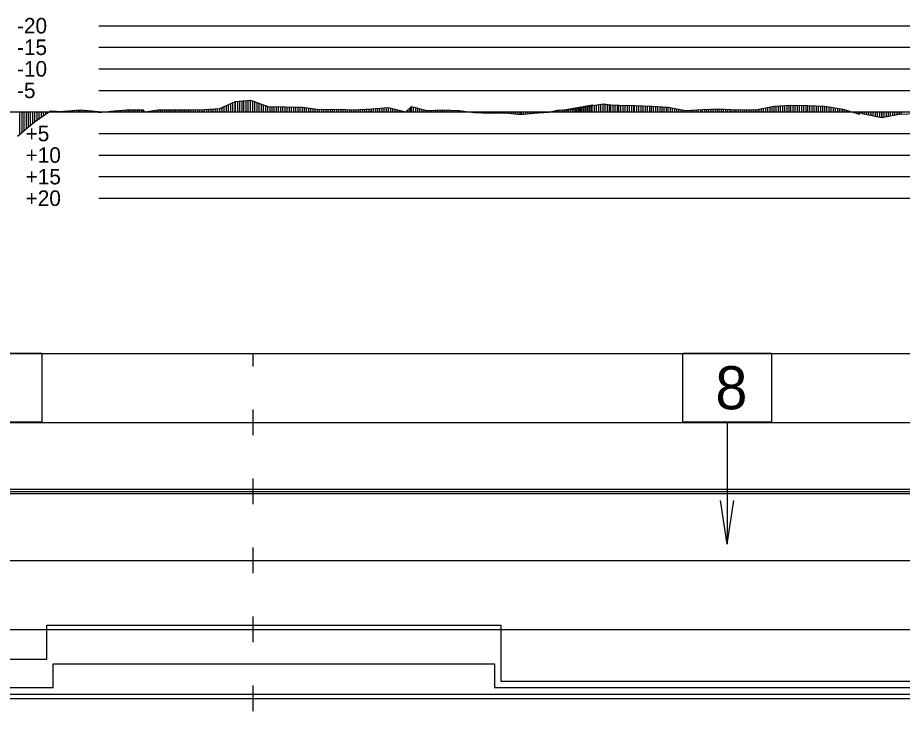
# Model space of a CAD drawing. Extents: x 2 to 10148, y 0 to 380.
# Drawn here: x 3672.6 to 3775.2, y 172.5 to 252.9 of the extents above; entities that cross this region are included whole.
import ezdxf

# ---------------------------------------------------------------- set-up
doc = ezdxf.new("R2010")
doc.units = 0
for name, color, linetype in [('POSUN_CARA', 7, 'Continuous'), ('POSUN_RASTR', 7, 'Continuous'), ('POSUN_TEXT', 7, 'Continuous'), ('RYCHL_A', 7, 'Continuous'), ('RYCHL_B', 7, 'Continuous'), ('RYCHL_C', 7, 'Continuous'), ('RYCHL_RASTR', 7, 'Continuous'), ('SLOUPEC', 7, 'Continuous')]:
    doc.layers.add(name, color=color, linetype=linetype)

msp = doc.modelspace()

# ---------------------------------------------------------------- linework, layer by layer
at = {"layer": 'POSUN_CARA'}
for p, q in [((3697.86, 243.22), (3699.6, 243.36)), ((3698.36, 242), (3698.36, 243.26)), ((3698.58, 243.28), (3698.58, 242)), ((3698.83, 242), (3698.83, 243.3)), ((3699.08, 242), (3699.08, 243.32)), ((3699.33, 242), (3699.33, 243.34)), ((3699.58, 242), (3699.58, 243.36)), ((3699.6, 243.36), (3701.6, 242.62)), ((3699.6, 242), (3699.6, 243.36)), ((3699.85, 242), (3699.85, 243.27)), ((3677.93, 242.1), (3679.81, 242.24)), ((3679.68, 242), (3679.68, 242.23)), ((3679.81, 242.24), (3681.17, 242.11)), ((3679.81, 242), (3679.81, 242.24)), ((3683.79, 242.14), (3685.22, 242.25)), ((3685.04, 242), (3685.04, 242.24)), ((3685.22, 242.25), (3687.11, 242.25)), ((3685.22, 242), (3685.22, 242.25)), ((3685.47, 242), (3685.47, 242.25)), ((3685.72, 242), (3685.72, 242.25)), ((3685.97, 242), (3685.97, 242.25)), ((3686.22, 242), (3686.22, 242.25)), ((3686.47, 242), (3686.47, 242.25)), ((3686.72, 242), (3686.72, 242.25)), ((3686.97, 242), (3686.97, 242.25)), ((3687.11, 242.25), (3687.3, 242)), ((3687.11, 242), (3687.11, 242.25)), ((3687.3, 242), (3688.89, 242.24)), ((3688.8, 242), (3688.8, 242.23)), ((3688.89, 242.24), (3690.69, 242.26)), ((3688.89, 242), (3688.89, 242.24)), ((3689.14, 242), (3689.14, 242.24)), ((3689.39, 242), (3689.39, 242.25)), ((3689.64, 242), (3689.64, 242.25)), ((3689.89, 242), (3689.89, 242.25)), ((3690.14, 242), (3690.14, 242.25)), ((3690.39, 242), (3690.39, 242.25)), ((3690.64, 242), (3690.64, 242.26)), ((3690.69, 242.26), (3692.47, 242.23)), ((3690.69, 242), (3690.69, 242.26)), ((3690.94, 242), (3690.94, 242.25)), ((3691.19, 242), (3691.19, 242.25)), ((3691.44, 242), (3691.44, 242.25)), ((3691.69, 242), (3691.69, 242.24)), ((3691.94, 242), (3691.94, 242.24)), ((3692.19, 242), (3692.19, 242.24)), ((3692.44, 242), (3692.44, 242.23)), ((3692.47, 242.23), (3694.26, 242.28)), ((3692.47, 242), (3692.47, 242.23)), ((3692.72, 242), (3692.72, 242.24)), ((3692.97, 242), (3692.97, 242.25)), ((3693.22, 242), (3693.22, 242.25)), ((3693.47, 242), (3693.47, 242.26)), ((3693.72, 242), (3693.72, 242.27)), ((3693.97, 242), (3693.97, 242.27)), ((3694.22, 242), (3694.22, 242.28)), ((3694.26, 242.28), (3696.04, 242.41)), ((3694.26, 242), (3694.26, 242.28)), ((3694.51, 242), (3694.51, 242.3)), ((3694.76, 242), (3694.76, 242.32)), ((3695.01, 242), (3695.01, 242.33)), ((3695.26, 242), (3695.26, 242.35)), ((3695.51, 242), (3695.51, 242.37)), ((3695.76, 242), (3695.76, 242.39)), ((3696.01, 242), (3696.01, 242.41)), ((3696.04, 242.41), (3697.86, 243.22)), ((3696.04, 242), (3696.04, 242.41)), ((3696.29, 242), (3696.29, 242.52)), ((3696.54, 242), (3696.54, 242.63)), ((3696.79, 242), (3696.79, 242.74)), ((3697.04, 242), (3697.04, 242.86)), ((3697.29, 242), (3697.29, 242.97)), ((3697.54, 242), (3697.54, 243.08)), ((3697.79, 242), (3697.79, 243.19)), ((3697.86, 242), (3697.86, 243.22)), ((3698.11, 242), (3698.11, 243.24)), ((3700.1, 242), (3700.1, 243.17)), ((3700.35, 242), (3700.35, 243.08)), ((3700.6, 242), (3700.6, 242.99)), ((3700.85, 242), (3700.85, 242.89)), ((3701.1, 242), (3701.1, 242.8)), ((3701.35, 242), (3701.35, 242.71)), ((3701.6, 242.62), (3703.6, 242.61)), ((3701.6, 242), (3701.6, 242.62)), ((3701.85, 242), (3701.85, 242.62)), ((3702.1, 242), (3702.1, 242.62)), ((3702.35, 242), (3702.35, 242.61)), ((3702.6, 242), (3702.6, 242.61)), ((3702.85, 242), (3702.85, 242.61)), ((3703.1, 242), (3703.1, 242.61)), ((3703.35, 242), (3703.35, 242.61)), ((3703.6, 242.61), (3705.6, 242.55)), ((3703.6, 242), (3703.6, 242.61)), ((3703.85, 242), (3703.85, 242.6)), ((3704.1, 242), (3704.1, 242.59)), ((3704.35, 242), (3704.35, 242.59)), ((3704.6, 242), (3704.6, 242.58)), ((3704.85, 242), (3704.85, 242.57)), ((3705.1, 242), (3705.1, 242.57)), ((3705.35, 242), (3705.35, 242.56)), ((3705.6, 242.55), (3707.6, 242.28)), ((3705.6, 242), (3705.6, 242.55)), ((3705.85, 242), (3705.85, 242.52)), ((3706.1, 242), (3706.1, 242.48)), ((3706.35, 242), (3706.35, 242.45)), ((3706.6, 242), (3706.6, 242.41)), ((3706.85, 242), (3706.85, 242.38)), ((3707.1, 242), (3707.1, 242.35)), ((3707.35, 242), (3707.35, 242.31)), ((3707.6, 242.28), (3709.6, 242.33)), ((3707.6, 242), (3707.6, 242.28)), ((3707.6, 242), (3707.6, 242.28)), ((3707.85, 242), (3707.85, 242.28)), ((3708.1, 242), (3708.1, 242.29)), ((3708.35, 242), (3708.35, 242.3)), ((3708.6, 242), (3708.6, 242.3)), ((3708.85, 242), (3708.85, 242.31)), ((3709.1, 242), (3709.1, 242.32)), ((3709.35, 242), (3709.35, 242.33)), ((3709.6, 242.33), (3711.6, 242.23)), ((3709.6, 242), (3709.6, 242.33)), ((3709.85, 242), (3709.85, 242.32)), ((3710.1, 242), (3710.1, 242.31)), ((3710.35, 242), (3710.35, 242.29)), ((3710.6, 242), (3710.6, 242.28)), ((3710.85, 242), (3710.85, 242.27)), ((3711.1, 242), (3711.1, 242.26)), ((3711.35, 242), (3711.35, 242.24)), ((3711.6, 242.23), (3713.61, 242.35)), ((3711.6, 242), (3711.6, 242.23)), ((3711.85, 242), (3711.85, 242.25)), ((3712.1, 242), (3712.1, 242.26)), ((3712.35, 242), (3712.35, 242.28)), ((3712.6, 242), (3712.6, 242.29)), ((3712.85, 242), (3712.85, 242.31)), ((3713.1, 242), (3713.1, 242.32)), ((3713.35, 242), (3713.35, 242.34)), ((3713.6, 242), (3713.6, 242.35)), ((3713.61, 242.35), (3715.61, 242.51)), ((3713.61, 242), (3713.61, 242.35)), ((3713.86, 242), (3713.86, 242.37)), ((3714.11, 242), (3714.11, 242.39)), ((3714.36, 242), (3714.36, 242.41)), ((3714.61, 242), (3714.61, 242.43)), ((3714.86, 242), (3714.86, 242.45)), ((3715.11, 242), (3715.11, 242.47)), ((3715.36, 242), (3715.36, 242.49)), ((3715.61, 242.51), (3717.62, 242)), ((3715.61, 242), (3715.61, 242.51)), ((3715.86, 242), (3715.86, 242.45)), ((3716.11, 242), (3716.11, 242.39)), ((3716.36, 242), (3716.36, 242.32)), ((3716.61, 242), (3716.61, 242.26)), ((3717.62, 242), (3718.25, 242.63)), ((3717.87, 242), (3717.87, 242.25)), ((3718.12, 242), (3718.12, 242.5)), ((3718.25, 242.63), (3720.09, 242.18)), ((3718.25, 242), (3718.25, 242.63)), ((3718.5, 242), (3718.5, 242.57)), ((3718.75, 242), (3718.75, 242.51)), ((3719, 242), (3719, 242.45)), ((3719.25, 242), (3719.25, 242.39)), ((3719.5, 242), (3719.5, 242.32)), ((3719.75, 242), (3719.75, 242.26)), ((3720.09, 242.18), (3721.9, 242.25)), ((3721.34, 242), (3721.34, 242.22)), ((3721.59, 242), (3721.59, 242.23)), ((3721.84, 242), (3721.84, 242.24)), ((3721.9, 242.25), (3723.74, 242.17)), ((3721.9, 242), (3721.9, 242.25)), ((3722.15, 242), (3722.15, 242.24)), ((3722.4, 242), (3722.4, 242.22)), ((3735.27, 242.22), (3737.42, 242.35)), ((3735.52, 242), (3735.52, 242.24)), ((3735.77, 242), (3735.77, 242.25)), ((3735.99, 242.22), (3740.49, 242.93)), ((3739.28, 242.79), (3735.99, 242.22)), ((3735.99, 242), (3735.99, 242.22)), ((3736.02, 242), (3736.02, 242.27)), ((3736.24, 242), (3736.24, 242.26)), ((3736.27, 242), (3736.27, 242.28)), ((3736.49, 242), (3736.49, 242.3)), ((3736.52, 242), (3736.52, 242.3)), ((3736.74, 242), (3736.74, 242.34)), ((3736.77, 242), (3736.77, 242.31)), ((3736.99, 242), (3736.99, 242.38)), ((3737.02, 242), (3737.02, 242.33)), ((3737.24, 242), (3737.24, 242.42)), ((3737.27, 242), (3737.27, 242.35)), ((3737.42, 242.35), (3739.23, 242.81)), ((3737.42, 242), (3737.42, 242.35)), ((3737.49, 242), (3737.49, 242.46)), ((3737.67, 242), (3737.67, 242.42)), ((3737.74, 242), (3737.74, 242.5)), ((3737.92, 242), (3737.92, 242.48)), ((3737.99, 242), (3737.99, 242.54)), ((3738.17, 242), (3738.17, 242.55)), ((3738.24, 242), (3738.24, 242.58)), ((3738.42, 242), (3738.42, 242.61)), ((3738.49, 242), (3738.49, 242.62)), ((3738.67, 242), (3738.67, 242.67)), ((3738.74, 242), (3738.74, 242.66)), ((3738.92, 242), (3738.92, 242.74)), ((3738.99, 242), (3738.99, 242.7)), ((3739.17, 242), (3739.17, 242.8)), ((3739.23, 242.81), (3739.28, 242.79)), ((3739.23, 242), (3739.23, 242.81)), ((3739.24, 242), (3739.24, 242.73)), ((3739.49, 242), (3739.49, 242.77)), ((3739.74, 242), (3739.74, 242.81)), ((3739.99, 242), (3739.99, 242.85)), ((3740.24, 242), (3740.24, 242.89)), ((3740.49, 242.93), (3741.4, 242.82)), ((3740.49, 242), (3740.49, 242.93)), ((3740.74, 242), (3740.74, 242.9)), ((3740.99, 242), (3740.99, 242.87)), ((3741.24, 242), (3741.24, 242.84)), ((3741.4, 242.82), (3742.32, 242.78)), ((3741.4, 242), (3741.4, 242.82)), ((3741.65, 242), (3741.65, 242.81)), ((3741.9, 242), (3741.9, 242.8)), ((3742.15, 242), (3742.15, 242.79)), ((3742.32, 242.78), (3744.15, 242.76)), ((3742.32, 242), (3742.32, 242.78)), ((3742.57, 242), (3742.57, 242.78)), ((3742.82, 242), (3742.82, 242.78)), ((3743.07, 242), (3743.07, 242.77)), ((3743.32, 242), (3743.32, 242.77)), ((3743.57, 242), (3743.57, 242.77)), ((3743.82, 242), (3743.82, 242.77)), ((3744.07, 242), (3744.07, 242.76)), ((3744.15, 242.76), (3746.1, 242.65)), ((3744.15, 242), (3744.15, 242.76)), ((3744.4, 242), (3744.4, 242.75)), ((3744.65, 242), (3744.65, 242.73)), ((3744.9, 242), (3744.9, 242.72)), ((3745.15, 242), (3745.15, 242.7)), ((3745.4, 242), (3745.4, 242.69)), ((3745.65, 242), (3745.65, 242.67)), ((3745.9, 242), (3745.9, 242.66)), ((3746.1, 242.65), (3748.05, 242.54)), ((3746.1, 242), (3746.1, 242.65)), ((3746.35, 242), (3746.35, 242.63)), ((3746.6, 242), (3746.6, 242.62)), ((3746.85, 242), (3746.85, 242.61)), ((3747.1, 242), (3747.1, 242.59)), ((3747.35, 242), (3747.35, 242.58)), ((3747.6, 242), (3747.6, 242.56)), ((3747.85, 242), (3747.85, 242.55)), ((3748.05, 242.54), (3750.07, 242.18)), ((3748.05, 242), (3748.05, 242.54)), ((3748.3, 242), (3748.3, 242.49)), ((3748.55, 242), (3748.55, 242.45)), ((3748.8, 242), (3748.8, 242.4)), ((3749.05, 242), (3749.05, 242.36)), ((3749.3, 242), (3749.3, 242.32)), ((3749.55, 242), (3749.55, 242.27)), ((3749.8, 242), (3749.8, 242.23)), ((3750.07, 242.18), (3752.03, 242.3)), ((3750.82, 242), (3750.82, 242.23)), ((3751.07, 242), (3751.07, 242.24)), ((3751.32, 242), (3751.32, 242.26)), ((3751.57, 242), (3751.57, 242.27)), ((3751.82, 242), (3751.82, 242.29)), ((3752.03, 242.3), (3753.98, 242.36)), ((3752.03, 242), (3752.03, 242.3)), ((3752.28, 242), (3752.28, 242.31)), ((3752.53, 242), (3752.53, 242.32)), ((3752.78, 242), (3752.78, 242.32)), ((3753.03, 242), (3753.03, 242.33)), ((3753.28, 242), (3753.28, 242.34)), ((3753.53, 242), (3753.53, 242.35)), ((3753.78, 242), (3753.78, 242.35)), ((3753.98, 242.36), (3755.94, 242.26)), ((3753.98, 242), (3753.98, 242.36)), ((3754.23, 242), (3754.23, 242.35)), ((3754.48, 242), (3754.48, 242.33)), ((3754.73, 242), (3754.73, 242.32)), ((3754.98, 242), (3754.98, 242.31)), ((3755.23, 242), (3755.23, 242.3)), ((3755.48, 242), (3755.48, 242.29)), ((3755.73, 242), (3755.73, 242.27)), ((3755.94, 242.26), (3758.37, 242.29)), ((3755.94, 242), (3755.94, 242.26)), ((3756.19, 242), (3756.19, 242.27)), ((3756.44, 242), (3756.44, 242.27)), ((3756.69, 242), (3756.69, 242.27)), ((3756.94, 242), (3756.94, 242.27)), ((3757.19, 242), (3757.19, 242.28)), ((3757.44, 242), (3757.44, 242.28)), ((3757.69, 242), (3757.69, 242.28)), ((3757.94, 242), (3757.94, 242.29)), ((3758.19, 242), (3758.19, 242.29)), ((3758.37, 242.29), (3760.34, 242.66)), ((3758.37, 242), (3758.37, 242.29)), ((3758.62, 242), (3758.62, 242.34)), ((3758.87, 242), (3758.87, 242.38)), ((3759.12, 242), (3759.12, 242.43)), ((3759.37, 242), (3759.37, 242.48)), ((3759.62, 242), (3759.62, 242.52)), ((3759.87, 242), (3759.87, 242.57)), ((3760.12, 242), (3760.12, 242.62)), ((3760.34, 242.66), (3762.29, 242.78)), ((3760.34, 242), (3760.34, 242.66)), ((3760.59, 242), (3760.59, 242.67)), ((3760.84, 242), (3760.84, 242.69)), ((3761.09, 242), (3761.09, 242.71)), ((3761.34, 242), (3761.34, 242.72)), ((3761.59, 242), (3761.59, 242.74)), ((3761.84, 242), (3761.84, 242.75)), ((3762.09, 242), (3762.09, 242.77)), ((3762.29, 242.78), (3764.25, 242.73)), ((3762.29, 242), (3762.29, 242.78)), ((3762.54, 242), (3762.54, 242.77)), ((3762.79, 242), (3762.79, 242.77)), ((3763.04, 242), (3763.04, 242.76)), ((3763.29, 242), (3763.29, 242.76)), ((3763.54, 242), (3763.54, 242.75)), ((3763.79, 242), (3763.79, 242.75)), ((3764.04, 242), (3764.04, 242.74)), ((3764.25, 242.73), (3766.22, 242.66)), ((3764.25, 242), (3764.25, 242.73)), ((3764.5, 242), (3764.5, 242.73)), ((3764.75, 242), (3764.75, 242.72)), ((3765, 242), (3765, 242.71)), ((3765.25, 242), (3765.25, 242.7)), ((3765.5, 242), (3765.5, 242.69)), ((3765.75, 242), (3765.75, 242.68)), ((3766, 242), (3766, 242.67)), ((3766.22, 242.66), (3768.3, 242.33)), ((3766.22, 242), (3766.22, 242.66)), ((3766.47, 242), (3766.47, 242.62)), ((3766.72, 242), (3766.72, 242.58)), ((3766.97, 242), (3766.97, 242.55)), ((3767.22, 242), (3767.22, 242.51)), ((3767.47, 242), (3767.47, 242.47)), ((3767.72, 242), (3767.72, 242.43)), ((3767.97, 242), (3767.97, 242.39)), ((3768.22, 242), (3768.22, 242.35)), ((3768.3, 242.33), (3770.25, 241.73)), ((3768.3, 242), (3768.3, 242.33)), ((3768.55, 242), (3768.55, 242.26)), ((3672.79, 242), (3672.79, 239.4)), ((3673.04, 242), (3673.04, 239.6)), ((3673.29, 242), (3673.29, 239.81)), ((3673.54, 242), (3673.54, 240.02)), ((3673.79, 242), (3673.79, 240.22)), ((3674.04, 242), (3674.04, 240.43)), ((3674.29, 242), (3674.29, 240.64)), ((3674.54, 240.84), (3676.39, 242.12)), ((3674.54, 242), (3674.54, 240.84)), ((3674.79, 242), (3674.79, 241.01)), ((3675.04, 242), (3675.04, 241.19)), ((3675.29, 242), (3675.29, 241.36)), ((3675.54, 242), (3675.54, 241.53)), ((3675.79, 242), (3675.79, 241.71)), ((3676.04, 242), (3676.04, 241.88)), ((3676.29, 242), (3676.29, 242.05)), ((3676.39, 242.12), (3677.76, 242.05)), ((3676.39, 242), (3676.39, 242.12)), ((3676.64, 242), (3676.64, 242.11)), ((3676.89, 242), (3676.89, 242.09)), ((3677.14, 242), (3677.14, 242.08)), ((3677.39, 242), (3677.39, 242.07)), ((3677.64, 242), (3677.64, 242.05)), ((3677.76, 242.05), (3677.85, 241.98)), ((3677.76, 242), (3677.76, 242.05)), ((3677.85, 241.98), (3677.93, 242.1)), ((3677.85, 242), (3677.85, 241.98)), ((3677.93, 242), (3677.93, 242.1)), ((3678.18, 242), (3678.18, 242.12)), ((3678.43, 242), (3678.43, 242.14)), ((3678.68, 242), (3678.68, 242.16)), ((3678.93, 242), (3678.93, 242.18)), ((3679.18, 242), (3679.18, 242.2)), ((3679.43, 242), (3679.43, 242.22)), ((3680.06, 242), (3680.06, 242.22)), ((3680.31, 242), (3680.31, 242.2)), ((3680.56, 242), (3680.56, 242.17)), ((3680.81, 242), (3680.81, 242.15)), ((3681.06, 242), (3681.06, 242.13)), ((3681.17, 242.11), (3681.9, 242.05)), ((3681.17, 242), (3681.17, 242.11)), ((3681.42, 242), (3681.42, 242.09)), ((3681.67, 242), (3681.67, 242.07)), ((3681.9, 242.05), (3681.98, 241.95)), ((3681.9, 242), (3681.9, 242.05)), ((3681.98, 241.95), (3683.79, 242.14)), ((3681.98, 242), (3681.98, 241.95)), ((3682.23, 242), (3682.23, 241.98)), ((3682.48, 242), (3682.48, 242)), ((3682.73, 242), (3682.73, 242.03)), ((3682.98, 242), (3682.98, 242.06)), ((3683.23, 242), (3683.23, 242.08)), ((3683.48, 242), (3683.48, 242.11)), ((3683.73, 242), (3683.73, 242.14)), ((3683.79, 242), (3683.79, 242.14)), ((3684.04, 242), (3684.04, 242.16)), ((3684.29, 242), (3684.29, 242.18)), ((3684.54, 242), (3684.54, 242.2)), ((3684.79, 242), (3684.79, 242.22)), ((3687.3, 242), (3687.3, 242)), ((3687.55, 242), (3687.55, 242.04)), ((3687.8, 242), (3687.8, 242.08)), ((3688.05, 242), (3688.05, 242.12)), ((3688.3, 242), (3688.3, 242.15)), ((3688.55, 242), (3688.55, 242.19)), ((3716.86, 242), (3716.86, 242.2)), ((3717.11, 242), (3717.11, 242.13)), ((3717.36, 242), (3717.36, 242.07)), ((3717.61, 242), (3717.61, 242.01)), ((3717.62, 242), (3717.62, 242)), ((3720, 242), (3720, 242.2)), ((3720.09, 242), (3720.09, 242.18)), ((3720.34, 242), (3720.34, 242.19)), ((3720.59, 242), (3720.59, 242.2)), ((3720.84, 242), (3720.84, 242.21)), ((3721.09, 242), (3721.09, 242.22)), ((3722.65, 242), (3722.65, 242.21)), ((3722.9, 242), (3722.9, 242.2)), ((3723.15, 242), (3723.15, 242.19)), ((3723.4, 242), (3723.4, 242.18)), ((3723.65, 242), (3723.65, 242.17)), ((3723.74, 242.17), (3725.51, 241.93)), ((3723.74, 242), (3723.74, 242.17)), ((3723.99, 242), (3723.99, 242.13)), ((3724.24, 242), (3724.24, 242.1)), ((3724.49, 242), (3724.49, 242.07)), ((3724.74, 242), (3724.74, 242.03)), ((3724.99, 242), (3724.99, 242)), ((3725.24, 242), (3725.24, 241.97)), ((3725.49, 242), (3725.49, 241.93)), ((3725.51, 242), (3725.51, 241.93)), ((3725.51, 241.93), (3727.3, 241.85)), ((3725.76, 242), (3725.76, 241.92)), ((3726.01, 242), (3726.01, 241.91)), ((3726.26, 242), (3726.26, 241.9)), ((3726.51, 242), (3726.51, 241.88)), ((3726.76, 242), (3726.76, 241.87)), ((3727.01, 242), (3727.01, 241.86)), ((3727.26, 242), (3727.26, 241.85)), ((3727.3, 242), (3727.3, 241.85)), ((3727.3, 241.85), (3729.1, 241.89)), ((3727.55, 242), (3727.55, 241.85)), ((3727.8, 242), (3727.8, 241.86)), ((3728.05, 242), (3728.05, 241.86)), ((3728.3, 242), (3728.3, 241.87)), ((3728.55, 242), (3728.55, 241.87)), ((3728.8, 242), (3728.8, 241.88)), ((3729.05, 242), (3729.05, 241.89)), ((3729.1, 242), (3729.1, 241.89)), ((3729.1, 241.89), (3730.99, 241.69)), ((3729.35, 242), (3729.35, 241.86)), ((3729.6, 242), (3729.6, 241.83)), ((3729.85, 242), (3729.85, 241.81)), ((3730.1, 242), (3730.1, 241.78)), ((3730.35, 242), (3730.35, 241.76)), ((3730.6, 242), (3730.6, 241.73)), ((3730.85, 242), (3730.85, 241.7)), ((3730.99, 242), (3730.99, 241.69)), ((3730.99, 241.69), (3732.42, 241.84)), ((3731.24, 242), (3731.24, 241.72)), ((3731.49, 242), (3731.49, 241.74)), ((3731.74, 242), (3731.74, 241.77)), ((3731.99, 242), (3731.99, 241.79)), ((3732.24, 242), (3732.24, 241.82)), ((3732.42, 242), (3732.42, 241.84)), ((3732.42, 241.84), (3734.21, 241.97)), ((3732.67, 242), (3732.67, 241.86)), ((3732.92, 242), (3732.92, 241.88)), ((3733.17, 242), (3733.17, 241.89)), ((3733.42, 242), (3733.42, 241.91)), ((3733.67, 242), (3733.67, 241.93)), ((3733.92, 242), (3733.92, 241.95)), ((3734.17, 242), (3734.17, 241.96)), ((3734.21, 241.97), (3735.18, 242.22)), ((3734.21, 242), (3734.21, 241.97)), ((3734.46, 242), (3734.46, 242.03)), ((3734.71, 242), (3734.71, 242.1)), ((3734.96, 242), (3734.96, 242.16)), ((3735.18, 242.22), (3735.27, 242.22)), ((3735.18, 242), (3735.18, 242.22)), ((3735.27, 242), (3735.27, 242.22)), ((3750.05, 242), (3750.05, 242.18)), ((3750.07, 242), (3750.07, 242.18)), ((3750.32, 242), (3750.32, 242.2)), ((3750.57, 242), (3750.57, 242.21)), ((3768.8, 242), (3768.8, 242.18)), ((3769.05, 242), (3769.05, 242.1)), ((3769.3, 242), (3769.3, 242.03)), ((3769.55, 242), (3769.55, 241.95)), ((3769.8, 242), (3769.8, 241.87)), ((3770.05, 242), (3770.05, 241.79)), ((3770.25, 241.73), (3770.39, 242)), ((3770.25, 242), (3770.25, 241.73)), ((3770.39, 242), (3770.55, 241.81)), ((3770.39, 242), (3770.39, 242)), ((3770.55, 242), (3770.55, 241.81)), ((3770.55, 241.81), (3772.82, 241.37)), ((3770.8, 242), (3770.8, 241.76)), ((3771.05, 242), (3771.05, 241.71)), ((3771.3, 242), (3771.3, 241.67)), ((3771.55, 242), (3771.55, 241.62)), ((3771.8, 242), (3771.8, 241.57)), ((3772.05, 242), (3772.05, 241.52)), ((3772.3, 242), (3772.3, 241.47)), ((3772.55, 242), (3772.55, 241.43)), ((3772.8, 242), (3772.8, 241.38)), ((3772.82, 242), (3772.82, 241.37)), ((3772.82, 241.37), (3774.84, 241.75)), ((3773.07, 242), (3773.07, 241.42)), ((3773.32, 242), (3773.32, 241.47)), ((3773.57, 242), (3773.57, 241.51)), ((3773.82, 242), (3773.82, 241.56)), ((3774.07, 242), (3774.07, 241.61)), ((3774.32, 242), (3774.32, 241.65)), ((3774.57, 242), (3774.57, 241.7)), ((3774.82, 242), (3774.82, 241.74)), ((3774.84, 242), (3774.84, 241.75)), ((3774.84, 241.75), (3776.86, 241.8)), ((3775.09, 242), (3775.09, 241.75)), ((3672.54, 239.19), (3674.54, 240.84))]:
    msp.add_line(p, q, dxfattribs=at)
at = {"layer": 'POSUN_RASTR'}
for p, q in [((3682, 252), (3878, 252)), ((3682, 249.5), (3878, 249.5)), ((3682, 247), (3878, 247)), ((3682, 244.5), (3878, 244.5)), ((3155.54, 242), (4045.76, 242)), ((3682, 239.5), (3878, 239.5)), ((3682, 237), (3878, 237)), ((3682, 234.5), (3878, 234.5)), ((3682, 232), (3878, 232))]:
    msp.add_line(p, q, dxfattribs=at)
at = {"layer": 'RYCHL_A'}
msp.add_line((3156.9, 174.5), (3782.41, 174.5), dxfattribs=at)
at = {"layer": 'RYCHL_B'}
for p, q in [((3676.7, 175.25), (3676.7, 178)), ((3676.7, 178), (3727.89, 178)), ((3727.89, 178), (3727.89, 175.25)), ((3664.85, 175.25), (3676.7, 175.25)), ((3727.89, 175.25), (3784.35, 175.25))]:
    msp.add_line(p, q, dxfattribs=at)
at = {"layer": 'RYCHL_C'}
for p, q in [((3675.95, 178.53), (3675.95, 182.5)), ((3675.95, 182.5), (3728.64, 182.5)), ((3728.64, 182.5), (3728.64, 176)), ((3570.27, 178.53), (3675.95, 178.53)), ((3728.64, 176), (3783.6, 176))]:
    msp.add_line(p, q, dxfattribs=at)
at = {"layer": 'RYCHL_RASTR'}
for p, q in [((3155.54, 214), (4046.98, 214)), ((3699.91, 212.5), (3699.91, 214)), ((3699.91, 204.5), (3699.91, 207.5)), ((3155.54, 206), (4046.95, 206)), ((3699.91, 196.5), (3699.91, 199.5)), ((3155.54, 198.25), (4046.94, 198.25)), ((3155.54, 198), (4046.93, 198)), ((3155.54, 197.75), (4046.92, 197.75)), ((3699.91, 188.5), (3699.91, 191.5)), ((3155.54, 190), (4046.94, 190)), ((3699.91, 180.5), (3699.91, 183.5)), ((3155.54, 182), (4047.3, 182)), ((3699.91, 172.5), (3699.91, 175.5)), ((3155.54, 174), (4047.27, 174))]:
    msp.add_line(p, q, dxfattribs=at)
at = {"layer": 'SLOUPEC'}
for p, q in [((3754.89, 206.03), (3754.89, 191.88)), ((3754.89, 191.88), (3754.12, 196.93)), ((3754.89, 191.88), (3755.66, 196.93))]:
    msp.add_line(p, q, dxfattribs=at)
for points in [[(3665.08, 214.03), (3675.37, 214.03), (3675.37, 206.03), (3665.08, 206.03)], [(3749.74, 214.03), (3760.03, 214.03), (3760.03, 206.03), (3749.74, 206.03)]]:
    msp.add_lwpolyline(points, close=True, dxfattribs=at)

# ---------------------------------------------------------------- texts
at = {"layer": 'POSUN_TEXT'}
for s, p in [('-20', (3672.5, 251.1)), ('-15', (3672.5, 248.6)), ('-10', (3672.5, 246.1)), ('-5', (3672.5, 243.6)), ('+5', (3673.5, 238.6)), ('+10', (3673.5, 236.1)), ('+15', (3673.5, 233.6)), ('+20', (3673.5, 231.1))]:
    msp.add_text(s, height=1.8, dxfattribs=at).set_placement(p)
at = {"layer": 'SLOUPEC'}
msp.add_text('8', height=5, dxfattribs=at).set_placement((3753.52, 207.52))

doc.saveas('drawing.dxf')
